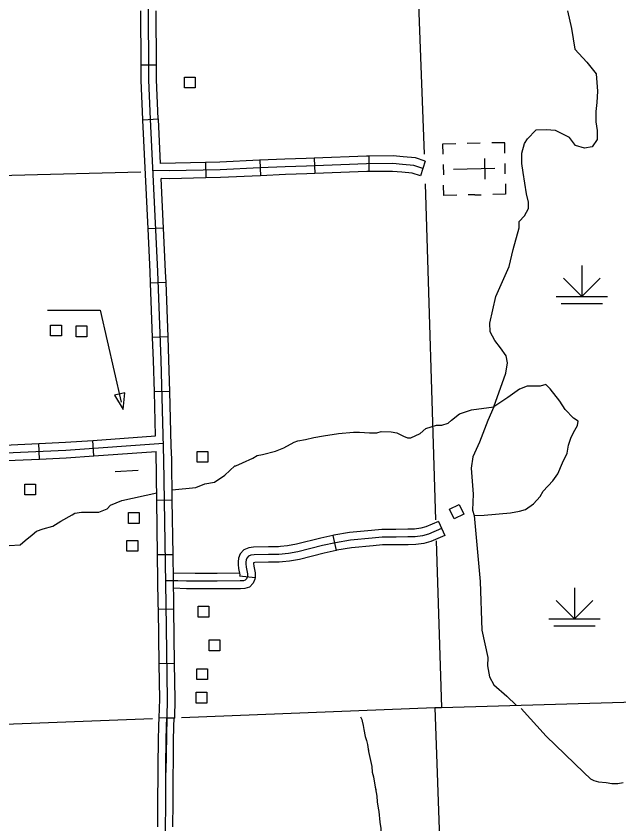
# Model space of a CAD drawing. Extents: x 1084508 to 1142749, y 1057638 to 1093403.
# Drawn here: x 1132927 to 1134761, y 1077604 to 1080063 of the extents above; entities that cross this region are included whole.
import ezdxf

# ---------------------------------------------------------------- set-up
doc = ezdxf.new("R2010")
doc.units = 0
for name, color, linetype in [('Level 2', 7, 'Continuous'), ('Level 31', 7, 'Continuous'), ('Level 32', 7, 'Continuous'), ('Level 35', 7, 'Continuous'), ('Level 43', 7, 'Continuous'), ('Level 44', 7, 'Continuous'), ('Level 45', 7, 'Continuous'), ('Level 47', 7, 'Continuous'), ('Level 5', 7, 'Continuous'), ('Level 56', 7, 'Continuous'), ('Level 57', 7, 'Continuous')]:
    doc.layers.add(name, color=color, linetype=linetype)

msp = doc.modelspace()

# ---------------------------------------------------------------- linework, layer by layer
at = {"layer": 'Level 2'}
for points in [[(1133429.6, 1077927.5), (1134201.4, 1077957.4), (1134221.1, 1077957.9), (1135401.7, 1077991.8)], [(1129282.3, 1077780), (1130872.4, 1077832.8), (1130874.2, 1077832.8), (1131136.3, 1077839.1), (1132061.8, 1077872.6), (1132543.1, 1077893.1), (1132574.3, 1077894.4), (1133341.2, 1077924.1)]]:
    msp.add_lwpolyline(points, dxfattribs=at)
at = {"layer": 'Level 31'}
msp.add_line((1133407.9, 1077924.7), (1133360.8, 1077926.8), dxfattribs=at)
for points in [[(1133360.8, 1077926.8), (1133359.8, 1077903), (1133358.7, 1077856.1), (1133358.1, 1077782.7), (1133357.9, 1077760.2)], [(1133384.4, 1077925.7), (1133383.3, 1077902.2), (1133382.2, 1077855.8), (1133381.6, 1077782.5), (1133380.8, 1077667.5), (1133380.4, 1077582.5)], [(1133405, 1077759.9), (1133405.2, 1077782.3), (1133405.8, 1077855.4), (1133406.8, 1077901.4), (1133407.9, 1077924.7)], [(1133357.9, 1077760.2), (1133357.2, 1077667.7), (1133356.9, 1077594.4)], [(1133404, 1077594.2), (1133404.3, 1077667.4), (1133405, 1077759.9)]]:
    msp.add_lwpolyline(points, dxfattribs=at)
at = {"layer": 'Level 32'}
for p, q in [((1133354, 1079913.4), (1133306.9, 1079913.2)), ((1133359.5, 1079748.8), (1133312.4, 1079746.5)), ((1133503, 1079617.3), (1133504.1, 1079570.2)), ((1133668.1, 1079624), (1133670.2, 1079577)), ((1133833.9, 1079630.7), (1133835.6, 1079583.7)), ((1134000.2, 1079636.8), (1134000.5, 1079589.7)), ((1134171.7, 1079621.4), (1134157.1, 1079576.7)), ((1133375.2, 1079417.7), (1133328.2, 1079415.4)), ((1133382.8, 1079251.9), (1133335.7, 1079250.1)), ((1133389.1, 1079086.3), (1133342, 1079084.5)), ((1133394.4, 1078920.4), (1133347.3, 1078919.1)), ((1132997.4, 1078714.4), (1132995.2, 1078761.5)), ((1133163.4, 1078724.1), (1133160.1, 1078771.1)), ((1133401.9, 1078588.7), (1133354.8, 1078588)), ((1133404.3, 1078423), (1133357.2, 1078422.3)), ((1133406.7, 1078257.3), (1133359.6, 1078256.6)), ((1133409.1, 1078091.6), (1133362, 1078090.9)), ((1133409.6, 1077925.1), (1133362.5, 1077926))]:
    msp.add_line(p, q, dxfattribs=at)
for points in [[(1133382.9, 1077759.8), (1133387.1, 1077982.8), (1133382.9, 1078272.2), (1133376.6, 1078712.2), (1133368.2, 1079015.3), (1133358, 1079284.8), (1133335.9, 1079748.9), (1133330.6, 1079867.9), (1133329.6, 1080113.1)], [(1133306.9, 1079913.2), (1133306.2, 1080078.9)], [(1133354, 1079913.4), (1133353.3, 1080079.1)], [(1133312.4, 1079746.5), (1133312.4, 1079747.9), (1133307.1, 1079867.3), (1133306.9, 1079913.2)], [(1133359.5, 1079748.8), (1133359.4, 1079750), (1133354.2, 1079868.5), (1133354, 1079913.4)], [(1133320.3, 1079581), (1133312.4, 1079746.5)], [(1133365.9, 1079614.2), (1133359.5, 1079748.8)], [(1133503, 1079617.3), (1133365.9, 1079614.2)], [(1133668.1, 1079624), (1133667.3, 1079624), (1133547, 1079618.2), (1133503, 1079617.3)], [(1133833.9, 1079630.7), (1133809.5, 1079629.8), (1133744.8, 1079627.5), (1133668.1, 1079624)], [(1134000.2, 1079636.8), (1133992.8, 1079636.7), (1133833.9, 1079630.7)], [(1134171.7, 1079621.4), (1134141.9, 1079631.2), (1134104.5, 1079634.9), (1134074.4, 1079637.3), (1134000.2, 1079636.8)], [(1134164.4, 1079599), (1134137, 1079608), (1134102.4, 1079611.5), (1134073.5, 1079613.8), (1133993.3, 1079613.2), (1133810.4, 1079606.3), (1133745.7, 1079604), (1133668.4, 1079600.5), (1133547.8, 1079594.7), (1133392, 1079591.3), (1133343.3, 1079592.5)], [(1133328.2, 1079415.4), (1133320.3, 1079581)], [(1133504.1, 1079570.2), (1133392, 1079567.7), (1133368, 1079568.3)], [(1133375.2, 1079417.7), (1133368, 1079568.3)], [(1133670.2, 1079577), (1133669.5, 1079577), (1133548.6, 1079571.2), (1133504.1, 1079570.2)], [(1133835.6, 1079583.7), (1133811.2, 1079582.7), (1133746.7, 1079580.4), (1133670.2, 1079577)], [(1134000.5, 1079589.7), (1133993.8, 1079589.7), (1133835.6, 1079583.7)], [(1134157.1, 1079576.7), (1134132.1, 1079584.8), (1134100.3, 1079588), (1134072.7, 1079590.2), (1134000.5, 1079589.7)], [(1133335.7, 1079250.1), (1133334.5, 1079283.8), (1133328.2, 1079415.4)], [(1133382.8, 1079251.9), (1133381.5, 1079285.8), (1133375.2, 1079417.7)], [(1133342, 1079084.5), (1133335.7, 1079250.1)], [(1133389.1, 1079086.3), (1133382.8, 1079251.9)], [(1133347.3, 1078919.1), (1133344.7, 1079014.6), (1133342, 1079084.5)], [(1133394.4, 1078920.4), (1133391.7, 1079016.1), (1133389.1, 1079086.3)], [(1133351, 1078784.6), (1133347.3, 1078919.1)], [(1133399, 1078754.7), (1133394.4, 1078920.4)], [(1133160.1, 1078771.1), (1133351, 1078784.6)], [(1130889, 1078668.9), (1131092.8, 1078676.4), (1131316.6, 1078683.1), (1131510.2, 1078689), (1131817.5, 1078703.6), (1131922.6, 1078704.7), (1132018.6, 1078712.6), (1132079.5, 1078719.7), (1132146.4, 1078728.4), (1132176.7, 1078730.7), (1132213.7, 1078731.5), (1132247.2, 1078730.7), (1132280.2, 1078727.2), (1132291.2, 1078726.4), (1132337.3, 1078725.6), (1132506.1, 1078722.5), (1132570.6, 1078722.1), (1132847.8, 1078731.1), (1133077.8, 1078741.7), (1133375.2, 1078762.7)], [(1132830, 1078754.1), (1132846.8, 1078754.7), (1132995.2, 1078761.5)], [(1132995.2, 1078761.5), (1133076.5, 1078765.2), (1133160.1, 1078771.1)], [(1133163.4, 1078724.1), (1133352.7, 1078737.5)], [(1133354.8, 1078588), (1133352.7, 1078737.5)], [(1133401.9, 1078588.7), (1133400.1, 1078712.7), (1133399, 1078754.7)], [(1132831.5, 1078707.1), (1132848.7, 1078707.6), (1132997.4, 1078714.4)], [(1132997.4, 1078714.4), (1133079.2, 1078718.2), (1133163.4, 1078724.1)], [(1133357.2, 1078422.3), (1133354.8, 1078588)], [(1133404.3, 1078423), (1133401.9, 1078588.7)], [(1133359.6, 1078256.6), (1133359.4, 1078271.9), (1133357.2, 1078422.3)], [(1133406.7, 1078257.3), (1133406.5, 1078272.6), (1133404.3, 1078423)], [(1133362, 1078090.9), (1133359.6, 1078256.6)], [(1133409.1, 1078091.6), (1133406.7, 1078257.3)], [(1133409.6, 1077925.1), (1133410.7, 1077982.7), (1133409.1, 1078091.6)], [(1133362.5, 1077926), (1133363.6, 1077982.8), (1133362, 1078090.9)]]:
    msp.add_lwpolyline(points, dxfattribs=at)
at = {"layer": 'Level 35'}
for points in [[(1134521.9, 1078600.4), (1134530.7, 1078616.1), (1134560, 1078648.3), (1134575.7, 1078668.9), (1134590.3, 1078703.1), (1134604, 1078732.4), (1134607.9, 1078756.8), (1134616.7, 1078781.3), (1134627.5, 1078801.8), (1134635.3, 1078816.5), (1134637.2, 1078829.2), (1134623.5, 1078838.9), (1134598.1, 1078865.3), (1134581.5, 1078890.8), (1134552.2, 1078927.9), (1134538.7, 1078941.2), (1134521.9, 1078935.7), (1134496.5, 1078935.7), (1134481.9, 1078935.7), (1134459.4, 1078926.9), (1134423.3, 1078901.5), (1134380.3, 1078873.2), (1134362.7, 1078832.1), (1134337.3, 1078765.6), (1134316.8, 1078720.7), (1134311.9, 1078686.5), (1134317.7, 1078607.3), (1134315.8, 1078558.4), (1134320.7, 1078542.5), (1134351, 1078543.7), (1134431.8, 1078550.8), (1134459.3, 1078555.4), (1134477.3, 1078560.7), (1134501.2, 1078578.3), (1134521.9, 1078600.4)], [(1133401.5, 1078621), (1133473.9, 1078627.5), (1133501.2, 1078638.4), (1133530.1, 1078643.6), (1133562.1, 1078665.6), (1133592.7, 1078693.9), (1133595.2, 1078693.9), (1133616.1, 1078702.8), (1133647.4, 1078717.2), (1133660.8, 1078725.2), (1133676.7, 1078727.7), (1133716, 1078738.6), (1133741.9, 1078748.1), (1133772.7, 1078766), (1133783.7, 1078769.5), (1133807, 1078773.5), (1133832.4, 1078779.4), (1133862.7, 1078784.9), (1133908, 1078791.9), (1133953.7, 1078796.4), (1133972.1, 1078796.4), (1134002, 1078793.9), (1134024.4, 1078793.9), (1134038.3, 1078797.9), (1134068.6, 1078796.9), (1134085.5, 1078794.4), (1134105.4, 1078783.9), (1134117.9, 1078778.9), (1134127.8, 1078778.9), (1134156.6, 1078792.4), (1134174, 1078806.8), (1134205.9, 1078817.8), (1134222.8, 1078817.8), (1134241.7, 1078823.2), (1134251.6, 1078832.7), (1134276.6, 1078851.5), (1134313.3, 1078864.4), (1134380.3, 1078873.2)], [(1132905.4, 1078451.1), (1132939.2, 1078453.5), (1132954.1, 1078466), (1132975, 1078483.9), (1132988.5, 1078494.8), (1133008.8, 1078501.3), (1133038.7, 1078510.3), (1133063.1, 1078525.2), (1133097.4, 1078544.6), (1133105.3, 1078549.6), (1133125.7, 1078552.1), (1133155.6, 1078552.1), (1133177.9, 1078552.1), (1133203.3, 1078562.5), (1133214.2, 1078573.5), (1133248.1, 1078587.6), (1133354.5, 1078611)]]:
    msp.add_lwpolyline(points, dxfattribs=at)
at = {"layer": 'Level 43'}
for points in [[(1133974.8, 1077929.1), (1133979.1, 1077921.7), (1133979.9, 1077915.8), (1133982.7, 1077903), (1133985.3, 1077890.9), (1133989.6, 1077869.7), (1133992.7, 1077857.6), (1133995.8, 1077844.8), (1133999.6, 1077824.3), (1134009.4, 1077778.4), (1134010.9, 1077760.8), (1134012.9, 1077754.1), (1134014.5, 1077747.2), (1134018.6, 1077721), (1134024.5, 1077688.2), (1134026, 1077670.5), (1134028.1, 1077657.7), (1134029.6, 1077646.7), (1134030.6, 1077640.8), (1134033.9, 1077608.8), (1134036.5, 1077589.3)], [(1133974.8, 1077929.1), (1133979.1, 1077921.7), (1133979.9, 1077915.8), (1133982.7, 1077903), (1133985.3, 1077890.9), (1133989.6, 1077869.7), (1133989.8, 1077869.2)], [(1133998.8, 1077828.8), (1133999.6, 1077824.3), (1134009.4, 1077778.4), (1134010.9, 1077760.8), (1134012.9, 1077754.1), (1134014.5, 1077747.2), (1134018.6, 1077721), (1134021.1, 1077706.7)], [(1134026.8, 1077665.7), (1134028.1, 1077657.7), (1134029.6, 1077646.7), (1134030.6, 1077640.8), (1134033.9, 1077608.8), (1134036.5, 1077589.3), (1134038.3, 1077572.1), (1134039.8, 1077557), (1134042, 1077542.4)]]:
    msp.add_lwpolyline(points, dxfattribs=at)
at = {"layer": 'Level 44'}
for p, q in [((1134648.7, 1079303.7), (1134648.7, 1079209.5)), ((1134648.7, 1079209.5), (1134593.2, 1079265)), ((1134648.7, 1079209.5), (1134704.2, 1079265)), ((1134570.2, 1079209.5), (1134727.2, 1079209.5)), ((1134585.9, 1079188.1), (1134711.5, 1079188.1)), ((1134626.4, 1078321.8), (1134626.4, 1078227.6)), ((1134626.4, 1078227.6), (1134570.9, 1078283.1)), ((1134626.4, 1078227.6), (1134681.9, 1078283.1)), ((1134547.9, 1078227.6), (1134704.8, 1078227.6)), ((1134563.6, 1078206.2), (1134689.2, 1078206.2))]:
    msp.add_line(p, q, dxfattribs=at)
at = {"layer": 'Level 45'}
for p, q in [((1134212.5, 1078524.3), (1134231.3, 1078481.2)), ((1133891, 1078481.9), (1133901.1, 1078435.9)), ((1133607, 1078358.8), (1133653.9, 1078354.1))]:
    msp.add_line(p, q, dxfattribs=at)
for points in [[(1134212.5, 1078524.3), (1134174.2, 1078507.6), (1134158.7, 1078503.8), (1134139.2, 1078501), (1134119.1, 1078500.5), (1134082.8, 1078500), (1134060.6, 1078500)], [(1134221.9, 1078502.7), (1134181.8, 1078485.2), (1134163.2, 1078480.6), (1134141.1, 1078477.5), (1134119.5, 1078477), (1134083, 1078476.5), (1134040.8, 1078476.5), (1134010.9, 1078473.4), (1133944, 1078467.2), (1133898.7, 1078459.5), (1133859.1, 1078450.7), (1133784.5, 1078431.7), (1133755.7, 1078427.1), (1133726.4, 1078423.5), (1133695, 1078423.5), (1133651.2, 1078422.4), (1133641.1, 1078421.3), (1133633.9, 1078418.2), (1133628.7, 1078412.8), (1133626.4, 1078406.9), (1133625.6, 1078400.2), (1133625.6, 1078394.8), (1133626.9, 1078384.7), (1133630.5, 1078364.9), (1133630.8, 1078359.7), (1133630.3, 1078354.6), (1133628.2, 1078349.7), (1133624.1, 1078345.3), (1133618.7, 1078343.8), (1133608.9, 1078343), (1133538.1, 1078342.5), (1133445.3, 1078342.8), (1133418.5, 1078343.8), (1133381.9, 1078343.8)], [(1134060.6, 1078500), (1134039.6, 1078500), (1134008.6, 1078496.8), (1133941, 1078490.6), (1133894.2, 1078482.6), (1133891, 1078481.9)], [(1133891, 1078481.9), (1133853.7, 1078473.7), (1133779.7, 1078454.8), (1133752.4, 1078450.4), (1133731.3, 1078447.8)], [(1134231.3, 1078481.2), (1134189.4, 1078462.9), (1134167.7, 1078457.5), (1134143, 1078454), (1134119.9, 1078453.5), (1134083.1, 1078452.9), (1134060.6, 1078452.9)], [(1133731.3, 1078447.8), (1133724.9, 1078447), (1133694.7, 1078447), (1133649.6, 1078445.9), (1133635, 1078444.3), (1133620.1, 1078437.9), (1133608.5, 1078425.7), (1133603.4, 1078412.6), (1133602.1, 1078401.5), (1133602.1, 1078393.3), (1133603.6, 1078381.1), (1133607.1, 1078362.2), (1133607.2, 1078360.3), (1133607, 1078358.8)], [(1133901.1, 1078435.9), (1133864.6, 1078427.8), (1133789.3, 1078408.6), (1133759, 1078403.8), (1133737, 1078401.1)], [(1134060.6, 1078452.9), (1134042, 1078452.9), (1134013.2, 1078450), (1133947.1, 1078443.9), (1133903.3, 1078436.4), (1133901.1, 1078435.9)], [(1133737, 1078401.1), (1133727.8, 1078399.9), (1133695.2, 1078399.9), (1133652.8, 1078398.9), (1133649.2, 1078398.5), (1133649.2, 1078396.3), (1133650.2, 1078388.3), (1133653.9, 1078367.6), (1133654.4, 1078359.2), (1133653.9, 1078354.1)], [(1133471.9, 1078366.2), (1133405.1, 1078366.4)], [(1133607.8, 1078366.5), (1133538.1, 1078366), (1133471.9, 1078366.2)], [(1133653.9, 1078354.1), (1133653.3, 1078348.7), (1133648.2, 1078336.7), (1133636.8, 1078324.5), (1133622.9, 1078320.5), (1133609.9, 1078319.5), (1133538.2, 1078319), (1133471.7, 1078319.1)], [(1133471.7, 1078319.1), (1133444.8, 1078319.2), (1133405.8, 1078320.7)]]:
    msp.add_lwpolyline(points, dxfattribs=at)
at = {"layer": 'Level 47'}
for points in [[(1134605, 1080078.5), (1134617.7, 1080024.7), (1134627.5, 1079962.2), (1134663.6, 1079923.1), (1134691.9, 1079886.9), (1134696.8, 1079834.1), (1134693.9, 1079799.9), (1134691, 1079772.5), (1134691, 1079741.2), (1134694.9, 1079714.9), (1134694.9, 1079687.5), (1134680.2, 1079665), (1134656.8, 1079661.1), (1134629.4, 1079668.9), (1134610.8, 1079693.4), (1134568.8, 1079714.9), (1134540.5, 1079716.8), (1134508.3, 1079715.8)], [(1134380.3, 1078873.2), (1134417.5, 1078975.5), (1134422.7, 1079007.7), (1134418.8, 1079028.4), (1134400.7, 1079052.9), (1134384, 1079074.8), (1134369.8, 1079101.9), (1134368.5, 1079127.7), (1134386.5, 1079209.1), (1134427.8, 1079300.7), (1134439.4, 1079352.3), (1134457.5, 1079418.1), (1134457.5, 1079437.5), (1134474.3, 1079454.3), (1134485.9, 1079477.5), (1134485.9, 1079496.9), (1134480.7, 1079521.4), (1134470.4, 1079587.2), (1134466.5, 1079614.3), (1134466.5, 1079645.3), (1134474.3, 1079675), (1134483.3, 1079689.2), (1134508.3, 1079715.8)], [(1134320.7, 1078542.5), (1134339.1, 1078341.9), (1134344.5, 1078193.2), (1134362.7, 1078109.8), (1134361.7, 1078084.4), (1134367.6, 1078051.2), (1134381.3, 1078026.7), (1134420.3, 1077992.5), (1134448.4, 1077964.4)], [(1134463.6, 1077954.4), (1134540.5, 1077870.1), (1134655, 1077759.5), (1134675.5, 1077740.7), (1134685.3, 1077735.8), (1134699.2, 1077731.7), (1134722.9, 1077729.2), (1134740.1, 1077726.8), (1134758.1, 1077725.9), (1134774.4, 1077729.1)]]:
    msp.add_lwpolyline(points, dxfattribs=at)
at = {"layer": 'Level 5'}
for points in [[(1134107.4, 1081254.8), (1134169.1, 1079642.2)], [(1132519.6, 1079568.8), (1133306.2, 1079589)], [(1134172.1, 1079552.1), (1134203.5, 1078529.4)], [(1134205.5, 1078464.9), (1134221.1, 1077957.9)], [(1134201.4, 1077957.4), (1134244, 1076759.3)]]:
    msp.add_lwpolyline(points, dxfattribs=at)
at = {"layer": 'Level 56'}
for points in [[(1133438.7, 1079844.7), (1133438.7, 1079877.4), (1133471.5, 1079877.4), (1133471.5, 1079844.7)], [(1133031.4, 1079089.2), (1133031.4, 1079121.9), (1133064.2, 1079121.9), (1133064.2, 1079089.2)], [(1133109, 1079086.8), (1133109, 1079119.5), (1133141.8, 1079119.5), (1133141.8, 1079086.8)], [(1133257, 1078916), (1133225.8, 1078908.9), (1133252.1, 1078865.6)], [(1133477.3, 1078704.3), (1133477.3, 1078737), (1133510.1, 1078737), (1133510.1, 1078704.3)], [(1132952.9, 1078605.4), (1132952.9, 1078638.1), (1132985.7, 1078638.1), (1132985.7, 1078605.4)], [(1134259.8, 1078532.5), (1134245.6, 1078561.9), (1134275.1, 1078576.1), (1134289.3, 1078546.7)], [(1133268.6, 1078518.4), (1133268.6, 1078551.1), (1133301.3, 1078551.1), (1133301.3, 1078518.4)], [(1133263.8, 1078433.4), (1133263.8, 1078466.1), (1133296.6, 1078466.1), (1133296.6, 1078433.4)], [(1133480.4, 1078233.2), (1133480.4, 1078265.9), (1133513.1, 1078265.9), (1133513.1, 1078233.2)], [(1133514, 1078130.8), (1133514, 1078163.5), (1133546.8, 1078163.5), (1133546.8, 1078130.8)], [(1133476.7, 1078043.2), (1133476.7, 1078075.9), (1133509.4, 1078075.9), (1133509.4, 1078043.2)], [(1133474.3, 1077971.3), (1133474.3, 1078004), (1133507.1, 1078004), (1133507.1, 1077971.3)]]:
    msp.add_lwpolyline(points, close=True, dxfattribs=at)
for points in [[(1133022.2, 1079167.7), (1133182.1, 1079167.7), (1133246.1, 1078887.6)], [(1133298.1, 1078679.6), (1133228.1, 1078675.6)]]:
    msp.add_lwpolyline(points, dxfattribs=at)
at = {"layer": 'Level 57'}
for p, q in [((1134339.1, 1079676.1), (1134299.9, 1079675.4)), ((1134352, 1079629.2), (1134353.1, 1079566.2)), ((1134226.8, 1079611.2), (1134227.3, 1079579.8)), ((1134384, 1079598.4), (1134258.4, 1079596.2)), ((1134321.2, 1079597.3), (1134321.2, 1079597.3)), ((1134321.2, 1079597.3), (1134321.2, 1079597.3)), ((1134415.6, 1079583.1), (1134415.1, 1079614.5)), ((1134322.6, 1079518.8), (1134302.7, 1079518.5)), ((1134322.6, 1079518.8), (1134341.9, 1079519.2))]:
    msp.add_line(p, q, dxfattribs=at)
for points in [[(1134226.2, 1079642.7), (1134225.6, 1079674.1), (1134264.9, 1079674.8)], [(1134414.5, 1079646), (1134413.9, 1079677.4), (1134374.7, 1079676.7)], [(1134267.7, 1079517.9), (1134228.4, 1079517.2), (1134227.9, 1079548.6)], [(1134416.2, 1079551.9), (1134416.7, 1079520.5), (1134377.5, 1079519.8)]]:
    msp.add_lwpolyline(points, dxfattribs=at)

doc.saveas('drawing.dxf')
